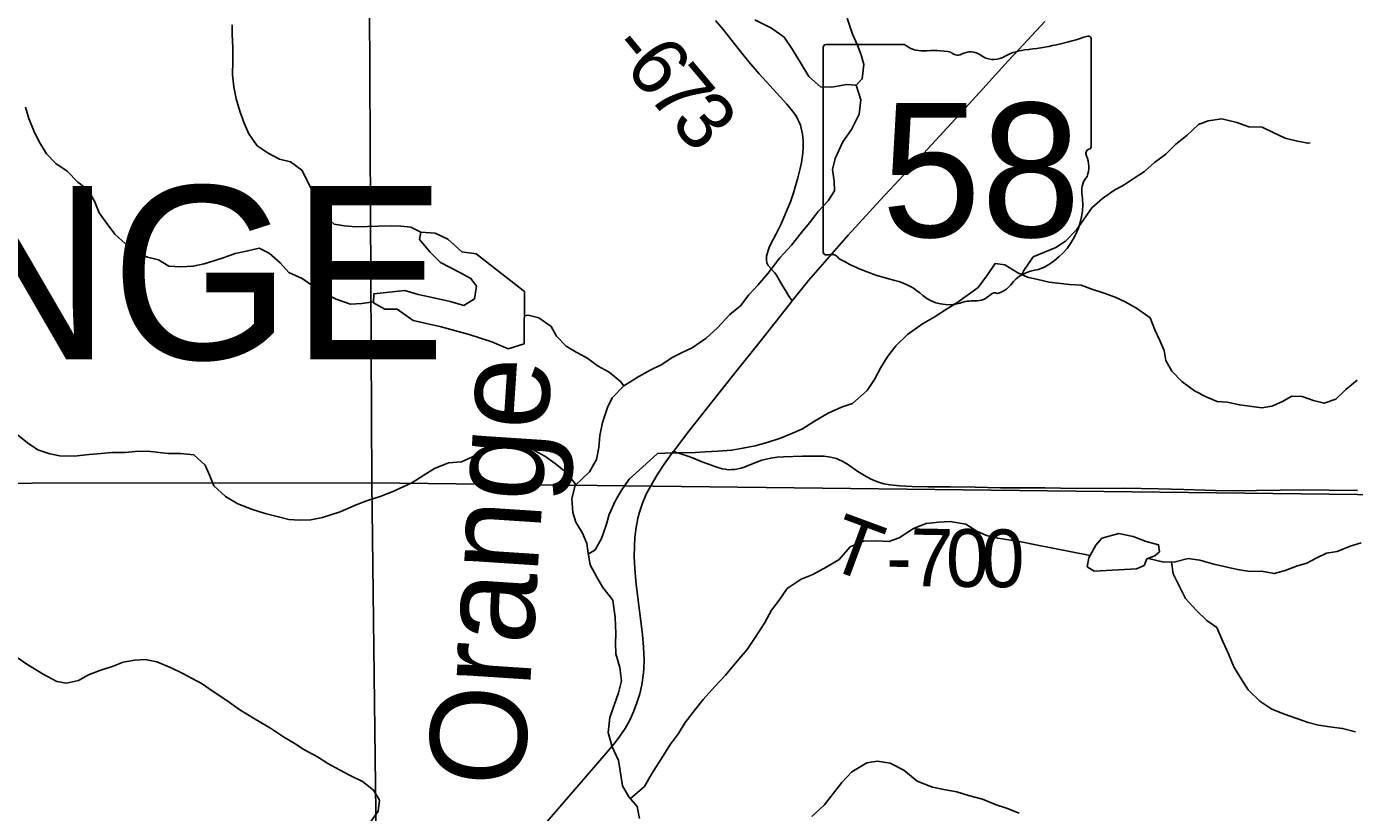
# Model space of a CAD drawing. Extents: x 1874609 to 2204689, y 815661 to 1281160.
# Drawn here: x 2032240 to 2039137, y 1076369 to 1080453 of the extents above; entities that cross this region are included whole.
import ezdxf

# ---------------------------------------------------------------- set-up
doc = ezdxf.new("R2010")
doc.units = 0
for name, color, linetype in [('GM_X_Minor_Lake', 7, 'Continuous'), ('GM_X_Minor_River', 7, 'Continuous'), ('GM_X_Minor_River_Text', 7, 'Continuous'), ('GM_X_Section', 7, 'Continuous'), ('GM_X_State_Location', 7, 'Continuous'), ('GM_X_State_Route', 7, 'Continuous'), ('GM_X_State_Shield', 7, 'Continuous'), ('GM_X_Township_Road', 7, 'Continuous'), ('GM_X_Township_Road_Text', 7, 'Continuous'), ('GM_X_Township_Text', 7, 'Continuous')]:
    doc.layers.add(name, color=color, linetype=linetype)

msp = doc.modelspace()

# ---------------------------------------------------------------- linework, layer by layer
at = {"layer": 'GM_X_Minor_Lake'}
for points in [[(2034826, 1079076.2), (2034574.6, 1079272.5), (2034500.5, 1079283), (2034460.7, 1079319.4), (2034428.8, 1079347.7), (2034362.8, 1079380.2), (2034288.7, 1079384.7), (2034280.5, 1079346.6), (2034336.2, 1079280.1), (2034390.1, 1079227.5), (2034489.9, 1079174.7), (2034547.9, 1079144.2), (2034577.7, 1079103.9), (2034567.4, 1079037.7), (2034511.1, 1079004), (2034441.1, 1079024.5), (2034355, 1079043.1), (2034275, 1079061.7), (2034205, 1079082.2), (2034044.6, 1079065.2), (2034042.3, 1079017.1), (2034100.3, 1078984.6), (2034164.4, 1078984.1), (2034248.2, 1078925.4), (2034394.3, 1078892.3), (2034538.3, 1078853.3), (2034656.3, 1078814.4), (2034742.3, 1078777.7), (2034824.6, 1078805.3)], [(2034824.6, 1078805.3), (2034826, 1079076.2)], [(2038004.7, 1077635.3), (2038044.9, 1077652.9), (2038059.2, 1077686.8), (2038101.3, 1077702.5), (2038125.4, 1077724.3), (2038119.8, 1077760.4), (2038055.9, 1077777), (2037988.2, 1077803.7), (2037914.3, 1077818.5), (2037826.1, 1077795.3), (2037793.8, 1077757.5), (2037757.3, 1077691.8), (2037748.9, 1077645.8), (2037784.7, 1077623.4)], [(2037784.7, 1077623.4), (2038004.7, 1077635.3)]]:
    msp.add_lwpolyline(points, dxfattribs=at)
at = {"layer": 'GM_X_Minor_River'}
for points in [[(2036022.7, 1080488.6), (2036109.3, 1080445.1), (2036175.9, 1080397.4), (2036214.5, 1080339.5), (2036259.2, 1080267.6), (2036303.9, 1080193.6), (2036364.6, 1080139.9), (2036422.7, 1080138.3), (2036498.9, 1080152.9), (2036549, 1080149.3), (2036573.7, 1080073.2), (2036564.3, 1079998.8), (2036524.9, 1079918.2), (2036479.3, 1079853.7), (2036439.8, 1079767.1), (2036426.3, 1079710.8), (2036434.8, 1079650.6), (2036437.2, 1079600.4), (2036403.5, 1079548), (2036351.9, 1079491.4), (2036306.2, 1079432.9), (2036264.5, 1079382.4), (2036212.9, 1079317.8), (2036153.2, 1079251.1), (2036089.7, 1079170.3), (2036038.1, 1079109.7), (2035992.3, 1079059.2), (2035948.7, 1079002.6), (2035892.9, 1078956.1), (2035829.3, 1078887.3), (2035769.5, 1078834.7), (2035697.7, 1078784), (2035645.8, 1078759.5), (2035593.8, 1078733.1), (2035540, 1078696.5), (2035482, 1078670), (2035420.1, 1078635.4), (2035342.3, 1078586.7), (2035282.6, 1078524), (2035257, 1078473.6), (2035231.5, 1078395.1), (2035218, 1078328.8), (2035212.5, 1078266.5), (2035201, 1078204.2), (2035163.4, 1078139.7), (2035089.8, 1078068.9), (2035072.3, 1078000.6), (2035076.9, 1077928.3), (2035093.4, 1077878.2), (2035127.9, 1077820.3), (2035150.5, 1077766.3), (2035156.9, 1077716.1), (2035167.4, 1077656), (2035202, 1077592), (2035232.6, 1077538), (2035285.3, 1077472.2), (2035298, 1077382), (2035300.7, 1077299.7), (2035299.1, 1077249.5), (2035301.6, 1077193.3), (2035322.2, 1077123.2), (2035330.8, 1077053), (2035315.3, 1076990.7), (2035291.8, 1076926.3), (2035270.2, 1076861.9), (2035260.8, 1076785.5), (2035281.5, 1076709.4), (2035314.2, 1076639.4), (2035322.7, 1076585.3), (2035335.3, 1076507.1), (2035367.9, 1076451.1), (2035412.4, 1076399.3), (2035423, 1076337.1)], [(2036549, 1080149.3), (2036580.9, 1080181.6), (2036588.3, 1080255.9), (2036575.8, 1080306.1), (2036555.4, 1080356.1), (2036530.8, 1080414.1), (2036502, 1080496.2)], [(2034288.7, 1079384.7), (2034236.8, 1079411.1), (2034184.7, 1079415.5), (2034134.6, 1079417.8), (2034068.5, 1079416.3), (2034010.4, 1079414.6), (2033950.3, 1079413), (2033892.2, 1079417.4), (2033838.2, 1079425.8), (2033786.3, 1079472.3), (2033750.6, 1079538.7), (2033722.9, 1079599.1), (2033695.1, 1079657.5), (2033669.4, 1079707.8), (2033611.5, 1079750.4), (2033553.5, 1079764.8), (2033495.5, 1079795.3), (2033437.6, 1079833.8), (2033393.9, 1079896.3), (2033370.1, 1079950.6), (2033348.4, 1080013), (2033328.7, 1080077.3), (2033317, 1080139.6), (2033309.4, 1080201.9), (2033311.8, 1080274.1), (2033312.1, 1080344.4), (2033308.5, 1080412.6), (2033308.7, 1080462.8)], [(2034042.6, 1079023.4), (2033982.2, 1079013.4), (2033922.1, 1079009.8), (2033848.1, 1079036.4), (2033794.2, 1079062.8), (2033740.2, 1079095.3), (2033672.4, 1079143.9), (2033602.4, 1079174.4), (2033556.6, 1079224.9), (2033500.8, 1079275.4), (2033448.8, 1079301.9), (2033388.7, 1079288.2), (2033324.5, 1079274.6), (2033266.3, 1079252.9), (2033212.1, 1079235.2), (2033161.9, 1079219.4), (2033105.7, 1079207.8), (2033041.6, 1079204.2), (2032979.5, 1079208.6), (2032925.6, 1079241.1), (2032867.6, 1079255.5), (2032811.6, 1079279.9), (2032755.7, 1079322.4), (2032697.9, 1079375), (2032654.2, 1079435.5), (2032616.4, 1079485.9), (2032592.7, 1079546.3), (2032558.9, 1079604.7), (2032507, 1079645.1), (2032451.2, 1079701.7), (2032391.3, 1079742.2), (2032343.5, 1079792.7), (2032303.8, 1079857.2), (2032278, 1079911.6), (2032252.3, 1079975.9), (2032234.6, 1080034.3)], [(2037587, 1079304.3), (2037637.3, 1079337.8), (2037693.8, 1079397.4), (2037730.2, 1079449.1), (2037772.7, 1079510.8), (2037829.1, 1079560.4), (2037887.4, 1079601.9), (2037941.7, 1079631.4), (2037993.9, 1079665), (2038046.2, 1079700.5), (2038098.6, 1079746.1), (2038156.9, 1079789.6), (2038207.4, 1079841.2), (2038267.7, 1079888.7), (2038328.2, 1079944.2), (2038378.3, 1079963.8), (2038448.4, 1079973.1), (2038526.2, 1079954.3), (2038588, 1079931.7), (2038658, 1079931), (2038715.7, 1079902.4), (2038777.5, 1079873.7), (2038841.3, 1079857.1), (2038895.2, 1079846.6), (2038907.2, 1079848.4)], [(2037409, 1079164.7), (2037419.5, 1079186.1), (2037469.1, 1079256.8), (2037587, 1079304.3)], [(2035157.6, 1077712.2), (2035192.9, 1077734.5), (2035226.5, 1077792.9), (2035250, 1077861.3), (2035265.6, 1077917.7), (2035299.1, 1077990.2), (2035328.7, 1078040.6), (2035370.4, 1078101.1), (2035440.1, 1078163.8), (2035517.7, 1078234.7), (2035593.9, 1078237.2), (2035646.1, 1078237.6), (2035714.2, 1078240.1), (2035764.4, 1078242.5), (2035830.5, 1078247), (2035902.7, 1078251.6), (2035960.8, 1078262), (2036024.9, 1078274.6), (2036092.9, 1078293.1), (2036156.9, 1078313.7), (2036214.9, 1078338.2), (2036270.9, 1078362.7), (2036332.7, 1078403.3), (2036404.6, 1078444), (2036472.6, 1078474.6), (2036530.6, 1078495.1), (2036606.2, 1078561.9), (2036643.9, 1078618.4), (2036677.5, 1078680.8), (2036711.1, 1078735.3), (2036754.8, 1078793.8), (2036816.5, 1078852.5), (2036894.2, 1078909.3), (2036954.1, 1078943.8), (2037018, 1078984.4), (2037071.9, 1079017), (2037183.5, 1079098.1), (2037231.2, 1079162.7), (2037270.8, 1079221.2), (2037321, 1079215.5), (2037389.5, 1079173.9), (2037439.9, 1079150.2), (2037492.1, 1079138.5), (2037552.4, 1079124.9)], [(2037552.4, 1079124.9), (2037657.4, 1079113.2), (2037717.3, 1079108.7), (2037773.1, 1079088.1), (2037832.9, 1079069.5), (2037894.7, 1079046.8), (2037946.5, 1079022.3), (2038006.2, 1078989.6), (2038075.8, 1078938.9), (2038101.2, 1078876.5), (2038126.8, 1078822.2), (2038148.3, 1078769.9), (2038157.9, 1078717.7), (2038189.4, 1078663.3), (2038240.9, 1078608.7), (2038306.5, 1078560), (2038370.2, 1078527.3), (2038424, 1078504.7), (2038475.9, 1078502.2), (2038539.8, 1078487.6), (2038591.7, 1078481.1), (2038655.6, 1078472.4), (2038707.7, 1078479.9), (2038759.9, 1078503.5), (2038812.1, 1078533), (2038866, 1078530.5), (2038923.9, 1078509.9), (2038979.7, 1078495.3), (2039039.9, 1078516.8), (2039092.3, 1078566.4), (2039150.7, 1078615.9)], [(2035342.5, 1078586.8), (2035324.4, 1078609.3), (2035266.5, 1078657.9), (2035208.6, 1078688.4), (2035150.7, 1078730.9), (2035094.8, 1078761.3), (2035042.9, 1078791.8), (2034993.1, 1078844.3), (2034965.3, 1078894.6), (2034901.4, 1078939.2), (2034845.4, 1078953.6), (2034825.3, 1078949.5)], [(2035093.9, 1078072.8), (2035041.1, 1078136.8), (2034986.6, 1078182.6), (2034932.1, 1078220.3), (2034849.5, 1078265.9), (2034795.1, 1078289.6), (2034744.9, 1078297.2), (2034680.9, 1078278.7), (2034614.9, 1078248.1), (2034553, 1078215.5), (2034499, 1078191), (2034430.9, 1078186.5), (2034358.9, 1078155.9), (2034303, 1078121.3), (2034241.2, 1078082.7), (2034139.3, 1078035.8), (2034077.3, 1078011.3), (2034011.2, 1077990.7), (2033951.3, 1077968.2), (2033869.3, 1077931.4), (2033777.3, 1077902.6), (2033717.2, 1077890.2), (2033657, 1077887.7), (2033602.8, 1077891.3), (2033548.6, 1077905), (2033480.2, 1077922.5), (2033413.9, 1077944.1), (2033337.4, 1077973.7), (2033272.9, 1078011.3), (2033212.2, 1078067.1), (2033191.8, 1078119.1), (2033167.2, 1078173.1), (2033108.6, 1078226.9), (2033040.4, 1078234.4), (2032976.2, 1078234), (2032883.8, 1078245.3), (2032821.6, 1078246.9), (2032751.5, 1078240.3), (2032683.3, 1078239.8), (2032627.1, 1078235.4), (2032565, 1078228.9), (2032486.8, 1078220.3), (2032412.6, 1078221.8), (2032360.4, 1078233.4), (2032298, 1078253), (2032245.5, 1078290.8), (2032191, 1078332.5)], [(2035376.5, 1076441.1), (2035449.7, 1076503.9), (2035485.3, 1076568.4), (2035534.8, 1076645), (2035584.3, 1076723.7), (2035626, 1076780.2), (2035661.6, 1076836.7), (2035715.2, 1076905.3), (2035754.9, 1076955.8), (2035814.5, 1077024.5), (2035870.2, 1077083.1), (2035939.7, 1077165.9), (2035983.4, 1077216.4), (2036021.1, 1077272.9), (2036072.6, 1077353.6), (2036110.1, 1077420.1), (2036149.8, 1077472.6), (2036191.5, 1077533.1), (2036263.3, 1077581.8), (2036323.3, 1077606.3), (2036397.1, 1077645), (2036461, 1077683.6), (2036518.6, 1077750.3), (2036586.6, 1077778.9), (2036654.8, 1077781.4), (2036719, 1077777.9), (2036773, 1077796.3), (2036846.8, 1077845.1), (2036912.8, 1077871.6), (2036979, 1077878.1), (2037037.1, 1077880.6), (2037119.5, 1077867.1), (2037175.9, 1077831.4), (2037226.3, 1077807.7), (2037284.6, 1077794.1), (2037352.8, 1077784.6), (2037407.1, 1077774.9), (2037473.4, 1077761.3), (2037764, 1077703.9)], [(2038066.9, 1077689.7), (2038147, 1077670), (2038207, 1077671.4), (2038273.1, 1077688.8), (2038335, 1077680.1), (2038406.8, 1077659.4), (2038476.7, 1077644.7), (2038530.5, 1077632.2), (2038594.4, 1077621.5), (2038654.4, 1077622.9), (2038720.3, 1077610.3), (2038778.4, 1077625.8), (2038836.6, 1077649.2), (2038890.7, 1077664.7), (2038942.9, 1077692.3), (2038993.1, 1077715.8), (2039047.2, 1077725.3), (2039115.4, 1077752.7), (2039171.5, 1077770.2)], [(2038187, 1077670.9), (2038196.5, 1077609.4), (2038227.9, 1077542.9), (2038259.3, 1077480.5), (2038314.8, 1077419.9), (2038370.3, 1077367.3), (2038422, 1077330.7), (2038453.4, 1077258.3), (2038482.8, 1077193.9), (2038510.2, 1077125.5), (2038549.7, 1077063), (2038585.2, 1077006.6), (2038646.7, 1076947.9), (2038708.3, 1076905.2), (2038774.1, 1076880.5), (2038837.9, 1076857.9), (2038897.7, 1076837.2), (2038951.5, 1076822.7), (2039021.4, 1076812), (2039075.4, 1076805.5), (2039143.2, 1076788.8)], [(2034007.2, 1076292.5), (2034066.7, 1076375.3), (2034074.2, 1076433.5), (2034041.7, 1076485.5), (2033985.2, 1076529.2), (2033920.7, 1076560.9), (2033866.3, 1076590.6), (2033805.8, 1076624.2), (2033751.4, 1076658), (2033680.9, 1076695.6), (2033630.5, 1076729.3), (2033580.1, 1076759.1), (2033507.5, 1076806.7), (2033426.8, 1076854.3), (2033348.2, 1076901.9), (2033279.6, 1076951.6), (2033205, 1077001.2), (2033152.5, 1077036.9), (2033047.8, 1077092.3), (2032991.4, 1077120), (2032916.9, 1077151.6), (2032856.6, 1077163.2), (2032802.5, 1077160.8), (2032742.4, 1077150.3), (2032690.4, 1077129.8), (2032620.4, 1077107.3), (2032562.4, 1077084.8), (2032510.5, 1077054.3), (2032448.4, 1077041.8), (2032398.2, 1077049.4), (2032325.7, 1077087), (2032241, 1077140.6), (2032190.5, 1077174.3)], [(2036319.6, 1076347.8), (2036383.3, 1076406.4), (2036430.9, 1076469), (2036474.6, 1076525.5), (2036526.3, 1076580.1), (2036604.1, 1076626.8), (2036660.2, 1076635.3), (2036726.5, 1076625.8), (2036797, 1076588.1), (2036865.7, 1076532.4), (2036946.2, 1076500.9), (2037012.5, 1076487.4), (2037072.7, 1076475.8), (2037133.1, 1076458.1), (2037205.4, 1076438.6), (2037275.9, 1076409), (2037330.2, 1076391.4), (2037396.6, 1076365.8)]]:
    msp.add_lwpolyline(points, dxfattribs=at)
at = {"layer": 'GM_X_Section'}
for points in [[(2039278.9, 1083613.8), (2039298.6, 1078020.5), (2034034, 1078081.8), (2034006.8, 1083384.8)], [(2034006.8, 1083384.8), (2034034, 1078081.8), (2028738.9, 1078076.7), (2028703.8, 1083331.7)], [(2028738.9, 1078076.7), (2034034, 1078081.8), (2034097, 1072800.8), (2028774, 1072757.7)], [(2034034, 1078081.8), (2039298.6, 1078020.5), (2039360.9, 1072797.6), (2034097, 1072800.8)]]:
    msp.add_lwpolyline(points, close=True, dxfattribs=at)
at = {"layer": 'GM_X_State_Route'}
msp.add_lwpolyline([(2034788.8, 1076142.3), (2035143, 1076552), (2035292.3, 1076726.6), (2035322.2, 1076765.2), (2035349, 1076806), (2035373, 1076848.6), (2035393.5, 1076892.9), (2035410.8, 1076938.6), (2035424.8, 1076985.5), (2035435.8, 1077033.1), (2035443.6, 1077081.3), (2035446.5, 1077113.7), (2035447.5, 1077162.6), (2035445.1, 1077227.9), (2035439.5, 1077293.1), (2035407.2, 1077553.8), (2035399.5, 1077635.6), (2035396.6, 1077701.5), (2035397, 1077750.9), (2035399.9, 1077800.3), (2035405.7, 1077849.6), (2035415, 1077898.3), (2035423.3, 1077930.3), (2035439.2, 1077977.3), (2035459.1, 1078022.8), (2035481.9, 1078066.7), (2035515.5, 1078123.4), (2035551.8, 1078178.4), (2035599.5, 1078245.4), (2035599.6, 1078245.6), (2035679.3, 1078349.8), (2035903.4, 1078632.9), (2036056.9, 1078825.4), (2036199.1, 1079005.8), (2036216.4, 1079027.3), (2036302.2, 1079133.6), (2036507, 1079368.8), (2036673.4, 1079550.3), (2036796.5, 1079682.3), (2037063.2, 1079972.1), (2037207.1, 1080129.6), (2037339.5, 1080275.5), (2037418, 1080359.3), (2037529.8, 1080479.5)], dxfattribs=at)
at = {"layer": 'GM_X_State_Shield'}
for p, q in [((2036377.7, 1080342.1), (2036377.7, 1079285.4)), ((2036799.1, 1080360.2), (2036391.4, 1080360.2)), ((2037769.9, 1079833.7), (2037769.9, 1080386.4)), ((2037769.8, 1079833.8), (2037769.9, 1079833.7))]:
    msp.add_line(p, q, dxfattribs=at)
for centre, radius, start, end in [((2037274, 1081800.8), 1476.4, 275.84447, 288.90645), ((2037754.5, 1080388.7), 15.5, 351.86209, 97.738), ((2036393.7, 1080344.3), 16.1, 98.1301, 188.1301), ((2036896.2, 1080482.9), 156.4, 231.61951, 271.11188), ((2036948.1, 1079767), 561.6, 80.48669, 94.98827), ((2037462.3, 1080037.5), 297, 97.34618, 120.76885), ((2037075.6, 1080349.8), 45.1, 219.79206, 297.10237), ((2037141.9, 1080227.7), 93.8, 54.46668, 119.14113), ((2037263, 1080395.2), 112.9, 233.85621, 294.82819), ((2037766.3, 1079793.1), 24, 107.94398, 210.33697), ((2037613.7, 1079723.2), 144, 340.03296, 23.64957), ((2037753.4, 1079831.5), 16.6, 289.60381, 7.73413), ((2037825.4, 1079602.4), 104.8, 136.8065, 186.92959), ((2037356.7, 1079532.1), 369.3, 292.30889, 8.98584), ((2036393.8, 1079283.1), 16.3, 171.95839, 258.30661), ((2036396.3, 1079391.2), 124.2, 267.33899, 280.60386), ((2036421.7, 1079224.5), 44.8, 29.74838, 93.27175), ((2036987, 1080173.8), 1066.1, 240.41292, 257.1985), ((2037512.4, 1078988.8), 202.2, 94.40312, 142.57675), ((2036669.1, 1078810.7), 333.6, 47.18416, 75.83597), ((2037256.2, 1079183), 119.3, 282.87319, 323.27711), ((2037029.9, 1079219.2), 211.7, 230.70037, 286.29184), ((2037152.2, 1078853.9), 173.9, 85.69512, 111.20995), ((2037167.7, 1079140.1), 112.8, 268.77702, 315.54927), ((2037269.7, 1079037.8), 31.8, 65.75173, 132.64842)]:
    msp.add_arc(centre, radius, start, end, dxfattribs=at)
at = {"layer": 'GM_X_Township_Road'}
for points in [[(2036216.4, 1079027.3), (2036200.2, 1079052.8), (2036185.6, 1079075.7), (2036169.8, 1079100.2), (2036151.6, 1079134.1), (2036134.9, 1079161.6), (2036125.5, 1079175), (2036093, 1079211.7), (2036085.5, 1079226.1), (2036082.8, 1079242.1), (2036083.9, 1079260.5), (2036091.6, 1079290.3), (2036096.9, 1079305.7), (2036103.8, 1079320.5), (2036133.4, 1079376.4), (2036160.7, 1079431.1), (2036182.4, 1079482.3), (2036207.4, 1079542.7), (2036223.7, 1079588.9), (2036246.8, 1079667.5), (2036259.1, 1079714.9), (2036265.5, 1079747), (2036271.8, 1079795.5), (2036273.7, 1079828.1), (2036273.3, 1079860.8), (2036270.3, 1079893.3), (2036264, 1079925.4), (2036259.3, 1079941), (2036253.4, 1079956.3), (2036246.5, 1079971), (2036238.5, 1079985.3), (2036220, 1080012.2), (2036188.5, 1080049.8), (2036100, 1080146.2), (2036045.3, 1080207.1), (2035992.2, 1080269.2), (2035940.8, 1080332.7), (2035861, 1080435.7), (2035819, 1080485.5)], [(2035599.6, 1078245.6), (2035638, 1078233.2), (2035669, 1078223.2), (2035699.2, 1078211.8), (2035744.3, 1078193.2), (2035820.9, 1078164.5), (2035852.9, 1078155.1), (2035869.3, 1078152.3), (2035885.9, 1078150.5), (2035902.5, 1078150.6), (2035919.2, 1078151.9), (2035951.9, 1078158.8), (2035967.6, 1078163.9), (2036013.9, 1078181.9), (2036059.6, 1078199.3), (2036075.2, 1078203.8), (2036106.6, 1078211), (2036138.7, 1078215.5), (2036171.3, 1078217.8), (2036269.7, 1078220.1), (2036351.3, 1078221.1), (2036383.7, 1078220.2), (2036415.7, 1078216.2), (2036431.3, 1078212.6), (2036446.6, 1078207.8), (2036461.4, 1078202), (2036475.9, 1078195), (2036503.9, 1078178.7), (2036558.3, 1078141.9), (2036600.5, 1078115.8), (2036629.8, 1078100.3), (2036660.3, 1078087.1), (2036692.2, 1078077.2), (2036725, 1078071), (2036774.3, 1078066.6), (2036839.8, 1078063.4), (2036921.9, 1078061.9), (2037036.8, 1078060.7), (2037168.2, 1078059.3), (2037299.5, 1078056.9), (2037430.7, 1078055.7), (2037529.2, 1078055.8), (2037693.3, 1078053.5), (2037939.6, 1078054), (2038120.1, 1078051.7), (2038251.2, 1078047.6), (2038415.1, 1078042.2), (2038513.7, 1078041.1), (2038628.7, 1078042.1), (2038874.9, 1078044.9), (2039006.2, 1078043.2), (2039153.9, 1078041.8)]]:
    msp.add_lwpolyline(points, dxfattribs=at)

# ---------------------------------------------------------------- texts
at = {"layer": 'GM_X_Minor_River_Text'}
msp.add_text('Orange', height=500.2, rotation=86.21342, dxfattribs=at).set_placement((2034820.3, 1076494))
at = {"layer": 'GM_X_State_Location'}
for s in ['s', 'r']:
    msp.add_text(s, height=1, dxfattribs=at).set_placement((2037058.1, 1079743.5))
msp.add_text('58', height=1, rotation=0.00001, dxfattribs=at).set_placement((2036806.3, 1079670.7))
at = {"layer": 'GM_X_State_Shield'}
msp.add_text('58', height=696.1, dxfattribs=at).set_placement((2036680.3, 1079359.9))
at = {"layer": 'GM_X_Township_Road_Text'}
for s, rotation, p in [('-', 309.57746, (2035259.8, 1080335.5)), ('6', 309.86446, (2035339.3, 1080239.3)), ('7', 310.01837, (2035458.3, 1080096.8)), ('3', 310.31872, (2035578.3, 1079953.9)), ('T', 339.74191, (2036384.5, 1077645.6)), ('7', 358.9123, (2036826.2, 1077545.8)), ('0', 359.44034, (2037013.9, 1077542.3)), ('0', 359.58536, (2037199.5, 1077540.5)), ('-', 359.12579, (2036703.3, 1077547.7))]:
    msp.add_text(s, height=300, rotation=rotation, dxfattribs=at).set_placement(p)
at = {"layer": 'GM_X_Township_Text'}
msp.add_text('ORANGE', height=900, rotation=0.00001, dxfattribs=at).set_placement((2029201.7, 1078724.1))

doc.saveas('drawing.dxf')
